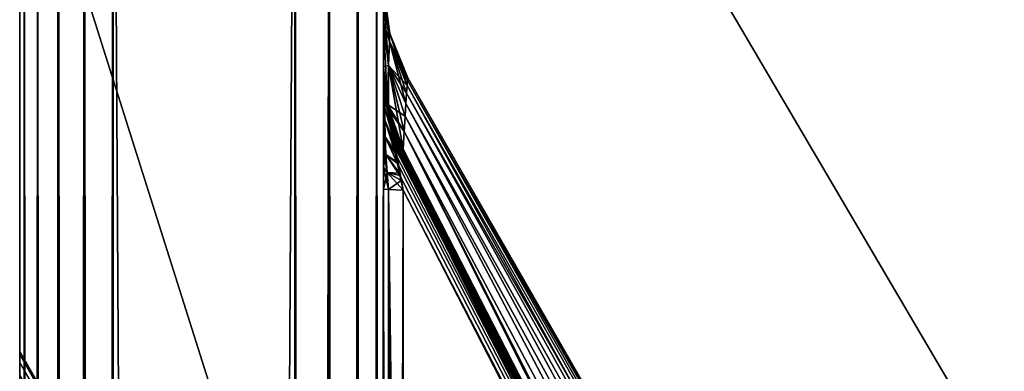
# Model space of a CAD drawing. Header units: millimetres. Extents: x -41 to 11, y -3 to 963.
# Tile 272 of 656: x -40.875 to -38.169, y 98.188 to 99.153. Entities that reach past the tile are written whole.
import ezdxf

# ---------------------------------------------------------------- set-up
doc = ezdxf.new("R2010")
doc.units = ezdxf.units.MM
doc.header["$LTSCALE"] = 65.185185
for name, color, linetype in [('2680', 7, 'CONTINUOUS'), ('2681', 7, 'CONTINUOUS'), ('2682', 7, 'CONTINUOUS'), ('2683', 7, 'CONTINUOUS'), ('2684', 7, 'CONTINUOUS'), ('2758', 7, 'CONTINUOUS'), ('2761', 7, 'CONTINUOUS'), ('2762', 7, 'CONTINUOUS'), ('2763', 7, 'CONTINUOUS'), ('2764', 7, 'CONTINUOUS'), ('2765', 7, 'CONTINUOUS'), ('2853', 7, 'CONTINUOUS'), ('2854', 7, 'CONTINUOUS'), ('2858', 7, 'CONTINUOUS'), ('2859', 7, 'CONTINUOUS'), ('2865', 7, 'CONTINUOUS'), ('2866', 7, 'CONTINUOUS'), ('2867', 7, 'CONTINUOUS'), ('2874', 7, 'CONTINUOUS'), ('3400', 7, 'CONTINUOUS'), ('3402', 7, 'CONTINUOUS'), ('3403', 7, 'CONTINUOUS'), ('3463', 7, 'CONTINUOUS'), ('3464', 7, 'CONTINUOUS')]:
    doc.layers.add(name, color=color, linetype=linetype)

msp = doc.modelspace()

# ---------------------------------------------------------------- linework, layer by layer
at = {"layer": '2680', "linetype": 'Continuous'}
msp.add_3dface([(-39.8208, 98.6856, -89.7975), (-38.5882, 96.2887, -87.3977), (-39.819, 95.3449, -89.83), (-39.8208, 98.6856, -89.7975)], dxfattribs=at)
at = {"layer": '2681', "linetype": 'Continuous'}
for points in [[(-39.8426, 98.8258, -89.7904), (-39.845, 98.8152, -89.8154), (-39.8449, 98.8186, -89.8114), (-39.8426, 98.8258, -89.7904)], [(-39.8376, 98.8241, -89.7618), (-39.845, 98.8152, -89.8154), (-39.8426, 98.8258, -89.7904), (-39.8376, 98.8241, -89.7618)], [(-39.8315, 98.8163, -89.7322), (-39.845, 98.8152, -89.8154), (-39.8376, 98.8241, -89.7618), (-39.8315, 98.8163, -89.7322)], [(-39.8268, 98.8087, -89.7115), (-39.845, 98.8152, -89.8154), (-39.8315, 98.8163, -89.7322), (-39.8268, 98.8087, -89.7115)], [(-36.2865, 91.9172, -82.8146), (-39.845, 98.8152, -89.8154), (-37.2412, 93.7757, -84.6703), (-36.2865, 91.9172, -82.8146)], [(-37.2412, 93.7757, -84.6703), (-39.845, 98.8152, -89.8154), (-37.4165, 94.1169, -85.011), (-37.2412, 93.7757, -84.6703)], [(-37.4165, 94.1169, -85.011), (-39.845, 98.8152, -89.8154), (-38.5889, 96.3994, -87.2904), (-37.4165, 94.1169, -85.011)], [(-38.5889, 96.3994, -87.2904), (-39.845, 98.8152, -89.8154), (-39.8208, 98.7976, -89.6856), (-38.5889, 96.3994, -87.2904)], [(-39.8208, 98.7976, -89.6856), (-39.845, 98.8152, -89.8154), (-39.8268, 98.8087, -89.7115), (-39.8208, 98.7976, -89.6856)], [(-39.845, 98.8152, -89.8154), (-35.8853, 91.1126, -82.1014), (-39.8444, 98.8048, -89.8223), (-39.845, 98.8152, -89.8154)], [(-35.8853, 91.1126, -82.1014), (-39.845, 98.8152, -89.8154), (-36.2865, 91.9172, -82.8146), (-35.8853, 91.1126, -82.1014)], [(-39.8444, 98.8048, -89.8223), (-35.8853, 91.1126, -82.1014), (-39.8418, 98.785, -89.8262), (-39.8444, 98.8048, -89.8223)], [(-39.8418, 98.785, -89.8262), (-35.8853, 91.1126, -82.1014), (-39.8369, 98.7584, -89.8234), (-39.8418, 98.785, -89.8262)], [(-39.8369, 98.7584, -89.8234), (-35.8853, 91.1126, -82.1014), (-39.83, 98.7255, -89.814), (-39.8369, 98.7584, -89.8234)], [(-35.8853, 91.1126, -82.1014), (-39.8208, 98.6856, -89.7975), (-39.83, 98.7255, -89.814), (-35.8853, 91.1126, -82.1014)], [(-38.5882, 96.2887, -87.3977), (-39.8208, 98.6856, -89.7975), (-35.8853, 91.1126, -82.1014), (-38.5882, 96.2887, -87.3977)]]:
    msp.add_3dface(points, dxfattribs=at)
at = {"layer": '2682', "linetype": 'Continuous'}
for points in [[(-39.8114, 98.9516, -32.9465), (-37.2415, 94.4452, -39.7487), (-39.8099, 98.9727, -38.1047), (-39.8114, 98.9516, -32.9465)], [(-39.8099, 98.9727, -63.8953), (-37.2415, 94.3396, -67.8703), (-39.8114, 98.9516, -69.0536), (-39.8099, 98.9727, -63.8953)], [(-39.8099, 98.9727, -38.1047), (-37.2415, 94.4452, -39.7487), (-39.809, 98.9868, -43.2628), (-39.8099, 98.9727, -38.1047)], [(-39.809, 98.9868, -58.7373), (-37.2415, 94.4452, -62.2513), (-39.8099, 98.9727, -63.8953), (-39.809, 98.9868, -58.7373)], [(-37.2415, 94.4452, -62.2513), (-37.2415, 94.3396, -67.8703), (-39.8099, 98.9727, -63.8953), (-37.2415, 94.4452, -62.2513)], [(-39.809, 98.9868, -43.2628), (-37.2415, 94.5088, -45.3731), (-39.8085, 98.9939, -48.4209), (-39.809, 98.9868, -43.2628)], [(-39.8085, 98.9939, -53.5792), (-37.2415, 94.5088, -56.6269), (-39.809, 98.9868, -58.7373), (-39.8085, 98.9939, -53.5792)], [(-37.2415, 94.4452, -39.7487), (-37.2415, 94.5088, -45.3731), (-39.809, 98.9868, -43.2628), (-37.2415, 94.4452, -39.7487)], [(-37.2415, 94.5088, -56.6269), (-37.2415, 94.4452, -62.2513), (-39.809, 98.9868, -58.7373), (-37.2415, 94.5088, -56.6269)], [(-37.2415, 94.53, -51), (-37.2415, 94.5088, -56.6269), (-39.8085, 98.9939, -53.5792), (-37.2415, 94.53, -51)], [(-37.2415, 94.5088, -45.3731), (-37.2415, 94.53, -51), (-39.8085, 98.9939, -48.4209), (-37.2415, 94.5088, -45.3731)], [(-39.8085, 98.9939, -48.4209), (-37.2415, 94.53, -51), (-39.8085, 98.9939, -53.5792), (-39.8085, 98.9939, -48.4209)], [(-39.8132, 98.9235, -27.7884), (-37.2415, 94.3396, -34.1297), (-39.8114, 98.9516, -32.9465), (-39.8132, 98.9235, -27.7884)], [(-39.8114, 98.9516, -69.0536), (-37.2415, 94.3396, -67.8703), (-39.8132, 98.9235, -74.2116), (-39.8114, 98.9516, -69.0536)], [(-37.2415, 94.3396, -34.1297), (-37.2415, 94.4452, -39.7487), (-39.8114, 98.9516, -32.9465), (-37.2415, 94.3396, -34.1297)], [(-39.8154, 98.8883, -22.6306), (-37.2415, 94.1924, -28.5184), (-39.8132, 98.9235, -27.7884), (-39.8154, 98.8883, -22.6306)], [(-39.8132, 98.9235, -74.2116), (-37.2415, 94.1924, -73.4816), (-39.8154, 98.8882, -79.3694), (-39.8132, 98.9235, -74.2116)], [(-37.2415, 94.1924, -28.5184), (-37.2415, 94.3396, -34.1297), (-39.8132, 98.9235, -27.7884), (-37.2415, 94.1924, -28.5184)], [(-37.2415, 94.3396, -67.8703), (-37.2415, 94.1924, -73.4816), (-39.8132, 98.9235, -74.2116), (-37.2415, 94.3396, -67.8703)], [(-39.8179, 98.8463, -17.4726), (-37.2415, 94.0042, -22.9174), (-39.8154, 98.8883, -22.6306), (-39.8179, 98.8463, -17.4726)], [(-39.8154, 98.8882, -79.3694), (-37.2415, 94.0042, -79.0826), (-39.8179, 98.8462, -84.5274), (-39.8154, 98.8882, -79.3694)], [(-37.2415, 94.0042, -22.9174), (-37.2415, 94.1924, -28.5184), (-39.8154, 98.8883, -22.6306), (-37.2415, 94.0042, -22.9174)], [(-37.2415, 94.1924, -73.4816), (-37.2415, 94.0042, -79.0826), (-39.8154, 98.8882, -79.3694), (-37.2415, 94.1924, -73.4816)], [(-39.8208, 98.7975, -12.3144), (-38.5882, 96.3977, -14.7113), (-39.8179, 98.8463, -17.4726), (-39.8208, 98.7975, -12.3144)], [(-38.5889, 96.3994, -87.2904), (-39.8208, 98.7976, -89.6856), (-39.8179, 98.8462, -84.5274), (-38.5889, 96.3994, -87.2904)], [(-38.5882, 96.3977, -14.7113), (-37.415, 94.1138, -16.992), (-39.8179, 98.8463, -17.4726), (-38.5882, 96.3977, -14.7113)], [(-37.415, 94.1138, -16.992), (-37.2413, 93.7757, -17.3297), (-39.8179, 98.8463, -17.4726), (-37.415, 94.1138, -16.992)], [(-37.2413, 93.7757, -17.3297), (-37.2415, 94.0042, -22.9174), (-39.8179, 98.8463, -17.4726), (-37.2413, 93.7757, -17.3297)], [(-37.2412, 93.7757, -84.6703), (-37.4165, 94.1169, -85.011), (-39.8179, 98.8462, -84.5274), (-37.2412, 93.7757, -84.6703)], [(-37.2415, 94.0042, -79.0826), (-37.2412, 93.7757, -84.6703), (-39.8179, 98.8462, -84.5274), (-37.2415, 94.0042, -79.0826)], [(-37.4165, 94.1169, -85.011), (-38.5889, 96.3994, -87.2904), (-39.8179, 98.8462, -84.5274), (-37.4165, 94.1169, -85.011)]]:
    msp.add_3dface(points, dxfattribs=at)
at = {"layer": '2683', "linetype": 'Continuous'}
for points in [[(-39.845, 98.8154, -12.1848), (-35.8853, 91.1014, -19.8874), (-39.8444, 98.8223, -12.1952), (-39.845, 98.8154, -12.1848)], [(-37.2412, 93.6703, -17.2243), (-39.845, 98.8154, -12.1848), (-37.4165, 94.011, -16.8831), (-37.2412, 93.6703, -17.2243)], [(-35.8853, 91.1014, -19.8874), (-39.845, 98.8154, -12.1848), (-36.2865, 91.8147, -19.0828), (-35.8853, 91.1014, -19.8874)], [(-39.8426, 98.7904, -12.1742), (-39.845, 98.8154, -12.1848), (-39.8449, 98.8114, -12.1814), (-39.8426, 98.7904, -12.1742)], [(-39.8376, 98.7618, -12.1759), (-39.845, 98.8154, -12.1848), (-39.8426, 98.7904, -12.1742), (-39.8376, 98.7618, -12.1759)], [(-39.8315, 98.7322, -12.1837), (-39.845, 98.8154, -12.1848), (-39.8376, 98.7618, -12.1759), (-39.8315, 98.7322, -12.1837)], [(-39.8268, 98.7115, -12.1913), (-39.845, 98.8154, -12.1848), (-39.8315, 98.7322, -12.1837), (-39.8268, 98.7115, -12.1913)], [(-39.8208, 98.6856, -12.2024), (-39.845, 98.8154, -12.1848), (-39.8268, 98.7115, -12.1913), (-39.8208, 98.6856, -12.2024)], [(-38.5889, 96.2904, -14.6006), (-39.845, 98.8154, -12.1848), (-39.8208, 98.6856, -12.2024), (-38.5889, 96.2904, -14.6006)], [(-37.4165, 94.011, -16.8831), (-39.845, 98.8154, -12.1848), (-38.5889, 96.2904, -14.6006), (-37.4165, 94.011, -16.8831)], [(-36.2865, 91.8147, -19.0828), (-39.845, 98.8154, -12.1848), (-37.2412, 93.6703, -17.2243), (-36.2865, 91.8147, -19.0828)], [(-39.8444, 98.8223, -12.1952), (-35.8853, 91.1014, -19.8874), (-39.8418, 98.8262, -12.215), (-39.8444, 98.8223, -12.1952)], [(-39.8418, 98.8262, -12.215), (-35.8853, 91.1014, -19.8874), (-39.8369, 98.8234, -12.2416), (-39.8418, 98.8262, -12.215)], [(-39.8369, 98.8234, -12.2416), (-35.8853, 91.1014, -19.8874), (-39.83, 98.814, -12.2745), (-39.8369, 98.8234, -12.2416)], [(-35.8853, 91.1014, -19.8874), (-39.8208, 98.7975, -12.3144), (-39.83, 98.814, -12.2745), (-35.8853, 91.1014, -19.8874)], [(-38.5882, 96.3977, -14.7113), (-39.8208, 98.7975, -12.3144), (-35.8853, 91.1014, -19.8874), (-38.5882, 96.3977, -14.7113)]]:
    msp.add_3dface(points, dxfattribs=at)
at = {"layer": '2684', "linetype": 'Continuous'}
msp.add_3dface([(-38.5889, 96.2904, -14.6006), (-39.8208, 98.6856, -12.2024), (-39.819, 95.3449, -12.17), (-38.5889, 96.2904, -14.6006)], dxfattribs=at)
at = {"layer": '2758', "linetype": 'Continuous'}
for points in [[(-39.875, 75.1414, -90.75), (-39.875, 100.6065, -91.6065), (-39.875, 84.6586, -90.75), (-39.875, 75.1414, -90.75)], [(-39.875, 45.5001, -90.3885), (-39.875, 45.3803, -90.5388), (-39.875, 100.6065, -91.6065), (-39.875, 45.5001, -90.3885)], [(-39.875, 45.3803, -90.5388), (-39.875, 45.2264, -90.6536), (-39.875, 100.6065, -91.6065), (-39.875, 45.3803, -90.5388)], [(-39.875, 45.2264, -90.6536), (-39.875, 45.0483, -90.7256), (-39.875, 100.6065, -91.6065), (-39.875, 45.2264, -90.6536)], [(-39.875, 45.0483, -90.7256), (-39.875, 44.8586, -90.75), (-39.875, 100.6065, -91.6065), (-39.875, 45.0483, -90.7256)], [(-39.875, 100.6065, -91.6065), (-39.875, 75.1414, -90.75), (-39.875, 45.5777, -90.213), (-39.875, 100.6065, -91.6065)], [(-39.875, 45.5777, -90.213), (-39.875, 45.5001, -90.3885), (-39.875, 100.6065, -91.6065), (-39.875, 45.5777, -90.213)], [(-39.875, 100.6065, -91.6065), (-39.875, 100.6065, -10.3935), (-39.875, 99.0238, -12.3118), (-39.875, 100.6065, -91.6065)], [(-39.875, 100.6065, -91.6065), (-39.875, 35.3414, -90.75), (-39.875, 19.3935, -91.6065), (-39.875, 100.6065, -91.6065)], [(-39.875, 44.8586, -90.75), (-39.875, 35.3414, -90.75), (-39.875, 100.6065, -91.6065), (-39.875, 44.8586, -90.75)], [(-39.875, 98.9598, -12.0914), (-39.875, 100.6065, -10.3935), (-39.875, 98.9363, -12.0643), (-39.875, 98.9598, -12.0914)], [(-39.875, 98.9801, -12.1227), (-39.875, 100.6065, -10.3935), (-39.875, 98.9598, -12.0914), (-39.875, 98.9801, -12.1227)], [(-39.875, 98.9972, -12.1591), (-39.875, 100.6065, -10.3935), (-39.875, 98.9801, -12.1227), (-39.875, 98.9972, -12.1591)], [(-39.875, 99.0108, -12.2019), (-39.875, 100.6065, -10.3935), (-39.875, 98.9972, -12.1591), (-39.875, 99.0108, -12.2019)], [(-39.875, 99.0202, -12.2525), (-39.875, 100.6065, -10.3935), (-39.875, 99.0108, -12.2019), (-39.875, 99.0202, -12.2525)], [(-39.875, 99.0238, -12.3118), (-39.875, 100.6065, -10.3935), (-39.875, 99.0202, -12.2525), (-39.875, 99.0238, -12.3118)], [(-39.875, 99.1459, -25.2076), (-39.875, 100.6065, -91.6065), (-39.875, 99.0238, -12.3118), (-39.875, 99.1459, -25.2076)], [(-39.875, 99.2192, -38.1037), (-39.875, 100.6065, -91.6065), (-39.875, 99.1459, -25.2076), (-39.875, 99.2192, -38.1037)], [(-39.875, 99.1459, -76.7924), (-39.875, 100.6065, -91.6065), (-39.875, 99.2192, -63.8963), (-39.875, 99.1459, -76.7924)], [(-39.875, 99.0238, -89.6882), (-39.875, 100.6065, -91.6065), (-39.875, 99.1459, -76.7924), (-39.875, 99.0238, -89.6882)], [(-39.875, 99.02, -89.7483), (-39.875, 100.6065, -91.6065), (-39.875, 99.0238, -89.6882), (-39.875, 99.02, -89.7483)], [(-39.875, 99.0106, -89.799), (-39.875, 100.6065, -91.6065), (-39.875, 99.02, -89.7483), (-39.875, 99.0106, -89.799)], [(-39.875, 98.9969, -89.8417), (-39.875, 100.6065, -91.6065), (-39.875, 99.0106, -89.799), (-39.875, 98.9969, -89.8417)], [(-39.875, 98.9797, -89.8781), (-39.875, 100.6065, -91.6065), (-39.875, 98.9969, -89.8417), (-39.875, 98.9797, -89.8781)], [(-39.875, 98.9593, -89.9093), (-39.875, 100.6065, -91.6065), (-39.875, 98.9797, -89.8781), (-39.875, 98.9593, -89.9093)], [(-39.875, 98.9357, -89.9363), (-39.875, 100.6065, -91.6065), (-39.875, 98.9593, -89.9093), (-39.875, 98.9357, -89.9363)], [(-39.875, 100.6065, -10.3935), (-39.875, 19.3935, -10.3935), (-39.875, 84.6586, -11.25), (-39.875, 100.6065, -10.3935)], [(-39.875, 98.6882, -11.976), (-39.875, 100.6065, -10.3935), (-39.875, 84.6586, -11.25), (-39.875, 98.6882, -11.976)], [(-39.875, 98.7483, -11.98), (-39.875, 100.6065, -10.3935), (-39.875, 98.6882, -11.976), (-39.875, 98.7483, -11.98)], [(-39.875, 98.799, -11.9894), (-39.875, 100.6065, -10.3935), (-39.875, 98.7483, -11.98), (-39.875, 98.799, -11.9894)], [(-39.875, 98.8417, -12.0031), (-39.875, 100.6065, -10.3935), (-39.875, 98.799, -11.9894), (-39.875, 98.8417, -12.0031)], [(-39.875, 98.8781, -12.0203), (-39.875, 100.6065, -10.3935), (-39.875, 98.8417, -12.0031), (-39.875, 98.8781, -12.0203)], [(-39.875, 98.9093, -12.0407), (-39.875, 100.6065, -10.3935), (-39.875, 98.8781, -12.0203), (-39.875, 98.9093, -12.0407)], [(-39.875, 98.9363, -12.0643), (-39.875, 100.6065, -10.3935), (-39.875, 98.9093, -12.0407), (-39.875, 98.9363, -12.0643)], [(-39.875, 98.6882, -90.024), (-39.875, 100.6065, -91.6065), (-39.875, 98.7475, -90.0202), (-39.875, 98.6882, -90.024)], [(-39.875, 98.7475, -90.0202), (-39.875, 100.6065, -91.6065), (-39.875, 98.7981, -90.0108), (-39.875, 98.7475, -90.0202)], [(-39.875, 85.3938, -90.1483), (-39.875, 100.6065, -91.6065), (-39.875, 92.041, -90.0923), (-39.875, 85.3938, -90.1483)], [(-39.875, 98.7981, -90.0108), (-39.875, 100.6065, -91.6065), (-39.875, 98.8409, -89.9972), (-39.875, 98.7981, -90.0108)], [(-39.875, 92.041, -90.0923), (-39.875, 100.6065, -91.6065), (-39.875, 98.6882, -90.024), (-39.875, 92.041, -90.0923)], [(-39.875, 98.8409, -89.9972), (-39.875, 100.6065, -91.6065), (-39.875, 98.8773, -89.9801), (-39.875, 98.8409, -89.9972)], [(-39.875, 85.3261, -90.342), (-39.875, 100.6065, -91.6065), (-39.875, 85.3938, -90.1483), (-39.875, 85.3261, -90.342)], [(-39.875, 85.2084, -90.5101), (-39.875, 100.6065, -91.6065), (-39.875, 85.3261, -90.342), (-39.875, 85.2084, -90.5101)], [(-39.875, 98.8773, -89.9801), (-39.875, 100.6065, -91.6065), (-39.875, 98.9086, -89.9598), (-39.875, 98.8773, -89.9801)], [(-39.875, 85.0494, -90.6401), (-39.875, 100.6065, -91.6065), (-39.875, 85.2084, -90.5101), (-39.875, 85.0494, -90.6401)], [(-39.875, 84.6586, -90.75), (-39.875, 100.6065, -91.6065), (-39.875, 84.8612, -90.7221), (-39.875, 84.6586, -90.75)], [(-39.875, 84.8612, -90.7221), (-39.875, 100.6065, -91.6065), (-39.875, 85.0494, -90.6401), (-39.875, 84.8612, -90.7221)], [(-39.875, 98.9086, -89.9598), (-39.875, 100.6065, -91.6065), (-39.875, 98.9357, -89.9363), (-39.875, 98.9086, -89.9598)], [(-39.875, 92.041, -11.9077), (-39.875, 98.6882, -11.976), (-39.875, 84.6586, -11.25), (-39.875, 92.041, -11.9077)]]:
    msp.add_3dface(points, dxfattribs=at)
at = {"layer": '2761', "linetype": 'Continuous'}
for points in [[(-39.8595, 85.3928, -90.0248), (-39.875, 98.6882, -90.024), (-39.8613, 98.6869, -89.9076), (-39.8595, 85.3928, -90.0248)], [(-39.875, 85.3938, -90.1483), (-39.875, 92.041, -90.0923), (-39.875, 98.6882, -90.024), (-39.875, 85.3938, -90.1483)], [(-39.875, 85.3938, -90.1483), (-39.875, 98.6882, -90.024), (-39.8595, 85.3928, -90.0248), (-39.875, 85.3938, -90.1483)], [(-39.8208, 98.6856, -89.7975), (-39.8595, 85.3928, -90.0248), (-39.8613, 98.6869, -89.9076), (-39.8208, 98.6856, -89.7975)], [(-39.8208, 98.6856, -89.7975), (-39.819, 95.3449, -89.83), (-39.8595, 85.3928, -90.0248), (-39.8208, 98.6856, -89.7975)]]:
    msp.add_3dface(points, dxfattribs=at)
at = {"layer": '2762', "linetype": 'Continuous'}
for points in [[(-39.875, 99.02, -89.7483), (-39.875, 99.0238, -89.6882), (-39.8653, 98.9229, -89.7341), (-39.875, 99.02, -89.7483)], [(-39.8653, 98.9229, -89.7341), (-39.875, 99.0238, -89.6882), (-39.8641, 98.9201, -89.687), (-39.8653, 98.9229, -89.7341)], [(-39.875, 99.02, -89.7483), (-39.8653, 98.9229, -89.7341), (-39.8684, 98.9313, -89.7828), (-39.875, 99.02, -89.7483)], [(-39.875, 99.0106, -89.799), (-39.875, 99.02, -89.7483), (-39.8684, 98.9313, -89.7828), (-39.875, 99.0106, -89.799)], [(-39.875, 98.9969, -89.8417), (-39.875, 99.0106, -89.799), (-39.8684, 98.9313, -89.7828), (-39.875, 98.9969, -89.8417)], [(-39.875, 98.9797, -89.8781), (-39.875, 98.9969, -89.8417), (-39.8706, 98.9289, -89.8319), (-39.875, 98.9797, -89.8781)], [(-39.875, 98.9969, -89.8417), (-39.8684, 98.9313, -89.7828), (-39.8706, 98.9289, -89.8319), (-39.875, 98.9969, -89.8417)], [(-39.875, 98.9797, -89.8781), (-39.8706, 98.9289, -89.8319), (-39.8717, 98.9112, -89.8771), (-39.875, 98.9797, -89.8781)], [(-39.875, 98.9593, -89.9093), (-39.875, 98.9797, -89.8781), (-39.8717, 98.9112, -89.8771), (-39.875, 98.9593, -89.9093)], [(-39.875, 98.9357, -89.9363), (-39.875, 98.9593, -89.9093), (-39.8717, 98.9112, -89.8771), (-39.875, 98.9357, -89.9363)], [(-39.875, 98.9357, -89.9363), (-39.8717, 98.9112, -89.8771), (-39.8717, 98.8771, -89.9112), (-39.875, 98.9357, -89.9363)], [(-39.875, 98.9086, -89.9598), (-39.875, 98.9357, -89.9363), (-39.8717, 98.8771, -89.9112), (-39.875, 98.9086, -89.9598)], [(-39.8706, 98.9289, -89.8319), (-39.8426, 98.8258, -89.7904), (-39.8717, 98.9112, -89.8771), (-39.8706, 98.9289, -89.8319)], [(-39.8684, 98.9313, -89.7828), (-39.8376, 98.8241, -89.7618), (-39.8706, 98.9289, -89.8319), (-39.8684, 98.9313, -89.7828)], [(-39.8376, 98.8241, -89.7618), (-39.8426, 98.8258, -89.7904), (-39.8706, 98.9289, -89.8319), (-39.8376, 98.8241, -89.7618)], [(-39.8315, 98.8163, -89.7322), (-39.8376, 98.8241, -89.7618), (-39.8684, 98.9313, -89.7828), (-39.8315, 98.8163, -89.7322)], [(-39.8653, 98.9229, -89.7341), (-39.8315, 98.8163, -89.7322), (-39.8684, 98.9313, -89.7828), (-39.8653, 98.9229, -89.7341)], [(-39.8613, 98.9076, -89.6869), (-39.8268, 98.8087, -89.7115), (-39.8653, 98.9229, -89.7341), (-39.8613, 98.9076, -89.6869)], [(-39.8613, 98.9076, -89.6869), (-39.8653, 98.9229, -89.7341), (-39.8641, 98.9201, -89.687), (-39.8613, 98.9076, -89.6869)], [(-39.8268, 98.8087, -89.7115), (-39.8315, 98.8163, -89.7322), (-39.8653, 98.9229, -89.7341), (-39.8268, 98.8087, -89.7115)], [(-39.875, 98.8773, -89.9801), (-39.875, 98.9086, -89.9598), (-39.8706, 98.8319, -89.9288), (-39.875, 98.8773, -89.9801)], [(-39.875, 98.9086, -89.9598), (-39.8717, 98.8771, -89.9112), (-39.8706, 98.8319, -89.9288), (-39.875, 98.9086, -89.9598)], [(-39.8717, 98.9112, -89.8771), (-39.845, 98.8152, -89.8154), (-39.8717, 98.8771, -89.9112), (-39.8717, 98.9112, -89.8771)], [(-39.8449, 98.8186, -89.8114), (-39.845, 98.8152, -89.8154), (-39.8717, 98.9112, -89.8771), (-39.8449, 98.8186, -89.8114)], [(-39.8426, 98.8258, -89.7904), (-39.8449, 98.8186, -89.8114), (-39.8717, 98.9112, -89.8771), (-39.8426, 98.8258, -89.7904)], [(-39.8208, 98.7976, -89.6856), (-39.8268, 98.8087, -89.7115), (-39.8613, 98.9076, -89.6869), (-39.8208, 98.7976, -89.6856)], [(-39.875, 98.8409, -89.9972), (-39.875, 98.8773, -89.9801), (-39.8706, 98.8319, -89.9288), (-39.875, 98.8409, -89.9972)], [(-39.8717, 98.8771, -89.9112), (-39.8418, 98.785, -89.8262), (-39.8706, 98.8319, -89.9288), (-39.8717, 98.8771, -89.9112)], [(-39.8444, 98.8048, -89.8223), (-39.8418, 98.785, -89.8262), (-39.8717, 98.8771, -89.9112), (-39.8444, 98.8048, -89.8223)], [(-39.845, 98.8152, -89.8154), (-39.8444, 98.8048, -89.8223), (-39.8717, 98.8771, -89.9112), (-39.845, 98.8152, -89.8154)], [(-39.875, 98.7981, -90.0108), (-39.875, 98.8409, -89.9972), (-39.8684, 98.7828, -89.9313), (-39.875, 98.7981, -90.0108)], [(-39.875, 98.8409, -89.9972), (-39.8706, 98.8319, -89.9288), (-39.8684, 98.7828, -89.9313), (-39.875, 98.8409, -89.9972)], [(-39.8418, 98.785, -89.8262), (-39.8369, 98.7584, -89.8234), (-39.8706, 98.8319, -89.9288), (-39.8418, 98.785, -89.8262)], [(-39.8706, 98.8319, -89.9288), (-39.8369, 98.7584, -89.8234), (-39.8684, 98.7828, -89.9313), (-39.8706, 98.8319, -89.9288)], [(-39.875, 98.7981, -90.0108), (-39.8684, 98.7828, -89.9313), (-39.8653, 98.7341, -89.9229), (-39.875, 98.7981, -90.0108)], [(-39.875, 98.7475, -90.0202), (-39.875, 98.7981, -90.0108), (-39.8653, 98.7341, -89.9229), (-39.875, 98.7475, -90.0202)], [(-39.8684, 98.7828, -89.9313), (-39.83, 98.7255, -89.814), (-39.8653, 98.7341, -89.9229), (-39.8684, 98.7828, -89.9313)], [(-39.8369, 98.7584, -89.8234), (-39.83, 98.7255, -89.814), (-39.8684, 98.7828, -89.9313), (-39.8369, 98.7584, -89.8234)], [(-39.8613, 98.6869, -89.9076), (-39.875, 98.7475, -90.0202), (-39.8653, 98.7341, -89.9229), (-39.8613, 98.6869, -89.9076)], [(-39.875, 98.6882, -90.024), (-39.875, 98.7475, -90.0202), (-39.8613, 98.6869, -89.9076), (-39.875, 98.6882, -90.024)], [(-39.83, 98.7255, -89.814), (-39.8208, 98.6856, -89.7975), (-39.8653, 98.7341, -89.9229), (-39.83, 98.7255, -89.814)], [(-39.8208, 98.6856, -89.7975), (-39.8613, 98.6869, -89.9076), (-39.8653, 98.7341, -89.9229), (-39.8208, 98.6856, -89.7975)]]:
    msp.add_3dface(points, dxfattribs=at)
at = {"layer": '2763', "linetype": 'Continuous'}
for points in [[(-39.875, 99.2192, -63.8963), (-39.875, 99.2437, -51), (-39.8589, 99.0932, -63.8958), (-39.875, 99.2192, -63.8963)], [(-39.875, 99.2437, -51), (-39.875, 99.2192, -38.1037), (-39.858, 99.1151, -51), (-39.875, 99.2437, -51)], [(-39.875, 99.2437, -51), (-39.858, 99.1151, -51), (-39.8589, 99.0932, -63.8958), (-39.875, 99.2437, -51)], [(-39.875, 99.1459, -76.7924), (-39.875, 99.2192, -63.8963), (-39.8611, 99.028, -76.7915), (-39.875, 99.1459, -76.7924)], [(-39.875, 99.2192, -63.8963), (-39.8589, 99.0932, -63.8958), (-39.8611, 99.028, -76.7915), (-39.875, 99.2192, -63.8963)], [(-39.875, 99.2192, -38.1037), (-39.875, 99.1459, -25.2076), (-39.8589, 99.0932, -38.1042), (-39.875, 99.2192, -38.1037)], [(-39.875, 99.2192, -38.1037), (-39.8589, 99.0932, -38.1042), (-39.858, 99.1151, -51), (-39.875, 99.2192, -38.1037)], [(-39.875, 99.0238, -89.6882), (-39.875, 99.1459, -76.7924), (-39.8641, 98.9201, -89.687), (-39.875, 99.0238, -89.6882)], [(-39.8641, 98.9201, -89.687), (-39.875, 99.1459, -76.7924), (-39.8611, 99.028, -76.7915), (-39.8641, 98.9201, -89.687)], [(-39.875, 99.1459, -25.2076), (-39.8611, 99.028, -25.2085), (-39.8589, 99.0932, -38.1042), (-39.875, 99.1459, -25.2076)], [(-39.875, 99.1459, -25.2076), (-39.875, 99.0238, -12.3118), (-39.8611, 99.028, -25.2085), (-39.875, 99.1459, -25.2076)], [(-39.8589, 99.0932, -38.1042), (-39.8085, 98.9939, -48.4209), (-39.858, 99.1151, -51), (-39.8589, 99.0932, -38.1042)], [(-39.858, 99.1151, -51), (-39.8099, 98.9727, -63.8953), (-39.8589, 99.0932, -63.8958), (-39.858, 99.1151, -51)], [(-39.8085, 98.9939, -48.4209), (-39.8085, 98.9939, -53.5792), (-39.858, 99.1151, -51), (-39.8085, 98.9939, -48.4209)], [(-39.8085, 98.9939, -53.5792), (-39.809, 98.9868, -58.7373), (-39.858, 99.1151, -51), (-39.8085, 98.9939, -53.5792)], [(-39.809, 98.9868, -58.7373), (-39.8099, 98.9727, -63.8953), (-39.858, 99.1151, -51), (-39.809, 98.9868, -58.7373)], [(-39.8611, 99.028, -25.2085), (-39.8099, 98.9727, -38.1047), (-39.8589, 99.0932, -38.1042), (-39.8611, 99.028, -25.2085)], [(-39.8589, 99.0932, -63.8958), (-39.8132, 98.9235, -74.2116), (-39.8611, 99.028, -76.7915), (-39.8589, 99.0932, -63.8958)], [(-39.8099, 98.9727, -38.1047), (-39.809, 98.9868, -43.2628), (-39.8589, 99.0932, -38.1042), (-39.8099, 98.9727, -38.1047)], [(-39.809, 98.9868, -43.2628), (-39.8085, 98.9939, -48.4209), (-39.8589, 99.0932, -38.1042), (-39.809, 98.9868, -43.2628)], [(-39.8099, 98.9727, -63.8953), (-39.8114, 98.9516, -69.0536), (-39.8589, 99.0932, -63.8958), (-39.8099, 98.9727, -63.8953)], [(-39.8114, 98.9516, -69.0536), (-39.8132, 98.9235, -74.2116), (-39.8589, 99.0932, -63.8958), (-39.8114, 98.9516, -69.0536)], [(-39.875, 99.0238, -12.3118), (-39.8641, 98.9201, -12.313), (-39.8611, 99.028, -25.2085), (-39.875, 99.0238, -12.3118)], [(-39.8641, 98.9201, -12.313), (-39.8154, 98.8883, -22.6306), (-39.8611, 99.028, -25.2085), (-39.8641, 98.9201, -12.313)], [(-39.8613, 98.9076, -89.6869), (-39.8641, 98.9201, -89.687), (-39.8611, 99.028, -76.7915), (-39.8613, 98.9076, -89.6869)], [(-39.8208, 98.7976, -89.6856), (-39.8613, 98.9076, -89.6869), (-39.8611, 99.028, -76.7915), (-39.8208, 98.7976, -89.6856)], [(-39.8179, 98.8462, -84.5274), (-39.8208, 98.7976, -89.6856), (-39.8611, 99.028, -76.7915), (-39.8179, 98.8462, -84.5274)], [(-39.8132, 98.9235, -27.7884), (-39.8114, 98.9516, -32.9465), (-39.8611, 99.028, -25.2085), (-39.8132, 98.9235, -27.7884)], [(-39.8114, 98.9516, -32.9465), (-39.8099, 98.9727, -38.1047), (-39.8611, 99.028, -25.2085), (-39.8114, 98.9516, -32.9465)], [(-39.8132, 98.9235, -74.2116), (-39.8154, 98.8882, -79.3694), (-39.8611, 99.028, -76.7915), (-39.8132, 98.9235, -74.2116)], [(-39.8154, 98.8882, -79.3694), (-39.8179, 98.8462, -84.5274), (-39.8611, 99.028, -76.7915), (-39.8154, 98.8882, -79.3694)], [(-39.8154, 98.8883, -22.6306), (-39.8132, 98.9235, -27.7884), (-39.8611, 99.028, -25.2085), (-39.8154, 98.8883, -22.6306)], [(-39.8613, 98.9076, -12.3131), (-39.8179, 98.8463, -17.4726), (-39.8641, 98.9201, -12.313), (-39.8613, 98.9076, -12.3131)], [(-39.8179, 98.8463, -17.4726), (-39.8154, 98.8883, -22.6306), (-39.8641, 98.9201, -12.313), (-39.8179, 98.8463, -17.4726)], [(-39.8208, 98.7975, -12.3144), (-39.8179, 98.8463, -17.4726), (-39.8613, 98.9076, -12.3131), (-39.8208, 98.7975, -12.3144)]]:
    msp.add_3dface(points, dxfattribs=at)
at = {"layer": '2764', "linetype": 'Continuous'}
for points in [[(-39.875, 99.0238, -12.3118), (-39.875, 99.0202, -12.2525), (-39.8641, 98.9201, -12.313), (-39.875, 99.0238, -12.3118)], [(-39.875, 99.0202, -12.2525), (-39.875, 99.0108, -12.2019), (-39.8653, 98.9229, -12.2659), (-39.875, 99.0202, -12.2525)], [(-39.875, 99.0202, -12.2525), (-39.8613, 98.9076, -12.3131), (-39.8641, 98.9201, -12.313), (-39.875, 99.0202, -12.2525)], [(-39.8613, 98.9076, -12.3131), (-39.875, 99.0202, -12.2525), (-39.8653, 98.9229, -12.2659), (-39.8613, 98.9076, -12.3131)], [(-39.875, 99.0108, -12.2019), (-39.875, 98.9972, -12.1591), (-39.8684, 98.9313, -12.2172), (-39.875, 99.0108, -12.2019)], [(-39.875, 99.0108, -12.2019), (-39.8684, 98.9313, -12.2172), (-39.8653, 98.9229, -12.2659), (-39.875, 99.0108, -12.2019)], [(-39.875, 98.9972, -12.1591), (-39.875, 98.9801, -12.1227), (-39.8706, 98.9288, -12.1681), (-39.875, 98.9972, -12.1591)], [(-39.875, 98.9972, -12.1591), (-39.8706, 98.9288, -12.1681), (-39.8684, 98.9313, -12.2172), (-39.875, 98.9972, -12.1591)], [(-39.875, 98.9801, -12.1227), (-39.875, 98.9598, -12.0914), (-39.8706, 98.9288, -12.1681), (-39.875, 98.9801, -12.1227)], [(-39.875, 98.9598, -12.0914), (-39.875, 98.9363, -12.0643), (-39.8717, 98.9112, -12.1229), (-39.875, 98.9598, -12.0914)], [(-39.875, 98.9598, -12.0914), (-39.8717, 98.9112, -12.1229), (-39.8706, 98.9288, -12.1681), (-39.875, 98.9598, -12.0914)], [(-39.875, 98.9363, -12.0643), (-39.875, 98.9093, -12.0407), (-39.8717, 98.8771, -12.0888), (-39.875, 98.9363, -12.0643)], [(-39.875, 98.9363, -12.0643), (-39.8717, 98.8771, -12.0888), (-39.8717, 98.9112, -12.1229), (-39.875, 98.9363, -12.0643)], [(-39.8717, 98.9112, -12.1229), (-39.8418, 98.8262, -12.215), (-39.8706, 98.9288, -12.1681), (-39.8717, 98.9112, -12.1229)], [(-39.8706, 98.9288, -12.1681), (-39.8369, 98.8234, -12.2416), (-39.8684, 98.9313, -12.2172), (-39.8706, 98.9288, -12.1681)], [(-39.8418, 98.8262, -12.215), (-39.8369, 98.8234, -12.2416), (-39.8706, 98.9288, -12.1681), (-39.8418, 98.8262, -12.215)], [(-39.8684, 98.9313, -12.2172), (-39.83, 98.814, -12.2745), (-39.8653, 98.9229, -12.2659), (-39.8684, 98.9313, -12.2172)], [(-39.8369, 98.8234, -12.2416), (-39.83, 98.814, -12.2745), (-39.8684, 98.9313, -12.2172), (-39.8369, 98.8234, -12.2416)], [(-39.8208, 98.7975, -12.3144), (-39.8613, 98.9076, -12.3131), (-39.8653, 98.9229, -12.2659), (-39.8208, 98.7975, -12.3144)], [(-39.83, 98.814, -12.2745), (-39.8208, 98.7975, -12.3144), (-39.8653, 98.9229, -12.2659), (-39.83, 98.814, -12.2745)], [(-39.875, 98.9093, -12.0407), (-39.875, 98.8781, -12.0203), (-39.8717, 98.8771, -12.0888), (-39.875, 98.9093, -12.0407)], [(-39.845, 98.8154, -12.1848), (-39.8444, 98.8223, -12.1952), (-39.8717, 98.9112, -12.1229), (-39.845, 98.8154, -12.1848)], [(-39.8717, 98.8771, -12.0888), (-39.845, 98.8154, -12.1848), (-39.8717, 98.9112, -12.1229), (-39.8717, 98.8771, -12.0888)], [(-39.8444, 98.8223, -12.1952), (-39.8418, 98.8262, -12.215), (-39.8717, 98.9112, -12.1229), (-39.8444, 98.8223, -12.1952)], [(-39.875, 98.8781, -12.0203), (-39.875, 98.8417, -12.0031), (-39.8706, 98.8319, -12.0711), (-39.875, 98.8781, -12.0203)], [(-39.875, 98.8781, -12.0203), (-39.8706, 98.8319, -12.0711), (-39.8717, 98.8771, -12.0888), (-39.875, 98.8781, -12.0203)], [(-39.8706, 98.8319, -12.0711), (-39.8426, 98.7904, -12.1742), (-39.8717, 98.8771, -12.0888), (-39.8706, 98.8319, -12.0711)], [(-39.8426, 98.7904, -12.1742), (-39.8449, 98.8114, -12.1814), (-39.8717, 98.8771, -12.0888), (-39.8426, 98.7904, -12.1742)], [(-39.8449, 98.8114, -12.1814), (-39.845, 98.8154, -12.1848), (-39.8717, 98.8771, -12.0888), (-39.8449, 98.8114, -12.1814)], [(-39.875, 98.8417, -12.0031), (-39.875, 98.799, -11.9894), (-39.8684, 98.7828, -12.0687), (-39.875, 98.8417, -12.0031)], [(-39.875, 98.8417, -12.0031), (-39.8684, 98.7828, -12.0687), (-39.8706, 98.8319, -12.0711), (-39.875, 98.8417, -12.0031)], [(-39.8376, 98.7618, -12.1759), (-39.8426, 98.7904, -12.1742), (-39.8706, 98.8319, -12.0711), (-39.8376, 98.7618, -12.1759)], [(-39.8684, 98.7828, -12.0687), (-39.8376, 98.7618, -12.1759), (-39.8706, 98.8319, -12.0711), (-39.8684, 98.7828, -12.0687)], [(-39.875, 98.799, -11.9894), (-39.875, 98.7483, -11.98), (-39.8684, 98.7828, -12.0687), (-39.875, 98.799, -11.9894)], [(-39.875, 98.7483, -11.98), (-39.8653, 98.7341, -12.0771), (-39.8684, 98.7828, -12.0687), (-39.875, 98.7483, -11.98)], [(-39.8315, 98.7322, -12.1837), (-39.8376, 98.7618, -12.1759), (-39.8684, 98.7828, -12.0687), (-39.8315, 98.7322, -12.1837)], [(-39.8653, 98.7341, -12.0771), (-39.8315, 98.7322, -12.1837), (-39.8684, 98.7828, -12.0687), (-39.8653, 98.7341, -12.0771)], [(-39.875, 98.7483, -11.98), (-39.875, 98.6882, -11.976), (-39.8653, 98.7341, -12.0771), (-39.875, 98.7483, -11.98)], [(-39.875, 98.6882, -11.976), (-39.8613, 98.6869, -12.0924), (-39.8653, 98.7341, -12.0771), (-39.875, 98.6882, -11.976)], [(-39.8268, 98.7115, -12.1913), (-39.8315, 98.7322, -12.1837), (-39.8653, 98.7341, -12.0771), (-39.8268, 98.7115, -12.1913)], [(-39.8613, 98.6869, -12.0924), (-39.8268, 98.7115, -12.1913), (-39.8653, 98.7341, -12.0771), (-39.8613, 98.6869, -12.0924)], [(-39.8208, 98.6856, -12.2024), (-39.8268, 98.7115, -12.1913), (-39.8613, 98.6869, -12.0924), (-39.8208, 98.6856, -12.2024)]]:
    msp.add_3dface(points, dxfattribs=at)
at = {"layer": '2765', "linetype": 'Continuous'}
for points in [[(-39.8613, 98.6869, -12.0924), (-39.875, 98.6882, -11.976), (-39.8595, 85.3928, -11.9752), (-39.8613, 98.6869, -12.0924)], [(-39.875, 98.6882, -11.976), (-39.875, 92.041, -11.9077), (-39.8595, 85.3928, -11.9752), (-39.875, 98.6882, -11.976)], [(-39.819, 95.3449, -12.17), (-39.8208, 98.6856, -12.2024), (-39.8613, 98.6869, -12.0924), (-39.819, 95.3449, -12.17)], [(-39.8142, 85.392, -12.0905), (-39.8156, 88.6981, -12.1141), (-39.8613, 98.6869, -12.0924), (-39.8142, 85.392, -12.0905)], [(-39.8142, 85.392, -12.0905), (-39.8613, 98.6869, -12.0924), (-39.8595, 85.3928, -11.9752), (-39.8142, 85.392, -12.0905)], [(-39.8156, 88.6981, -12.1141), (-39.8172, 92.0157, -12.1406), (-39.8613, 98.6869, -12.0924), (-39.8156, 88.6981, -12.1141)], [(-39.8172, 92.0157, -12.1406), (-39.819, 95.3449, -12.17), (-39.8613, 98.6869, -12.0924), (-39.8172, 92.0157, -12.1406)]]:
    msp.add_3dface(points, dxfattribs=at)
at = {"layer": '2853', "linetype": 'Continuous'}
for points in [[(-40.8624, 100.6196, -10.3019), (-40.875, 100.6196, -10.3804), (-40.8624, 19.3804, -10.3019), (-40.8624, 100.6196, -10.3019)], [(-40.875, 100.6196, -10.3804), (-40.875, 19.3804, -10.3804), (-40.8624, 19.3804, -10.3019), (-40.875, 100.6196, -10.3804)], [(-40.8257, 100.6196, -10.2313), (-40.8624, 100.6196, -10.3019), (-40.8257, 19.3804, -10.2314), (-40.8257, 100.6196, -10.2313)], [(-40.8257, 19.3804, -10.2314), (-40.8624, 100.6196, -10.3019), (-40.8624, 19.3804, -10.3019), (-40.8257, 19.3804, -10.2314)], [(-40.7688, 19.3804, -10.1759), (-40.8257, 100.6196, -10.2313), (-40.8257, 19.3804, -10.2314), (-40.7688, 19.3804, -10.1759)], [(-40.7686, 100.6196, -10.1758), (-40.8257, 100.6196, -10.2313), (-40.7688, 19.3804, -10.1759), (-40.7686, 100.6196, -10.1758)], [(-40.6973, 19.3804, -10.1411), (-40.7686, 100.6196, -10.1758), (-40.7688, 19.3804, -10.1759), (-40.6973, 19.3804, -10.1411)], [(-40.697, 100.6196, -10.141), (-40.7686, 100.6196, -10.1758), (-40.6973, 19.3804, -10.1411), (-40.697, 100.6196, -10.141)], [(-40.6185, 19.3804, -10.1305), (-40.697, 100.6196, -10.141), (-40.6973, 19.3804, -10.1411), (-40.6185, 19.3804, -10.1305)], [(-40.6185, 100.6196, -10.1305), (-40.697, 100.6196, -10.141), (-40.6185, 19.3804, -10.1305), (-40.6185, 100.6196, -10.1305)]]:
    msp.add_3dface(points, dxfattribs=at)
at = {"layer": '2854', "linetype": 'Continuous'}
for points in [[(-40.875, 97.7154, -88.9977), (-40.875, 100.6196, -91.6196), (-40.875, 97.5669, -89.0159), (-40.875, 97.7154, -88.9977)], [(-40.875, 97.8204, -88.9566), (-40.875, 100.6196, -91.6196), (-40.875, 97.7154, -88.9977), (-40.875, 97.8204, -88.9566)], [(-40.875, 97.8981, -88.8981), (-40.875, 100.6196, -91.6196), (-40.875, 97.8204, -88.9566), (-40.875, 97.8981, -88.8981)], [(-40.875, 97.9566, -88.8203), (-40.875, 100.6196, -91.6196), (-40.875, 97.8981, -88.8981), (-40.875, 97.9566, -88.8203)], [(-40.875, 97.9977, -88.7153), (-40.875, 100.6196, -91.6196), (-40.875, 97.9566, -88.8203), (-40.875, 97.9977, -88.7153)], [(-40.875, 98.0159, -88.5669), (-40.875, 100.6196, -91.6196), (-40.875, 97.9977, -88.7153), (-40.875, 98.0159, -88.5669)], [(-40.875, 100.6196, -91.6196), (-40.875, 19.3804, -91.6196), (-40.875, 97.5669, -89.0159), (-40.875, 100.6196, -91.6196)], [(-40.875, 80.1861, -12.8232), (-40.875, 100.6196, -10.3804), (-40.875, 86.4425, -12.8699), (-40.875, 80.1861, -12.8232)], [(-40.875, 86.4425, -12.8699), (-40.875, 100.6196, -10.3804), (-40.875, 92.274, -12.9247), (-40.875, 86.4425, -12.8699)], [(-40.875, 92.274, -12.9247), (-40.875, 100.6196, -10.3804), (-40.875, 97.5669, -12.9841), (-40.875, 92.274, -12.9247)], [(-40.875, 97.5669, -12.9841), (-40.875, 100.6196, -10.3804), (-40.875, 97.7153, -13.0023), (-40.875, 97.5669, -12.9841)], [(-40.875, 97.7153, -13.0023), (-40.875, 100.6196, -10.3804), (-40.875, 97.8094, -13.0375), (-40.875, 97.7153, -13.0023)], [(-40.875, 97.8094, -13.0375), (-40.875, 100.6196, -10.3804), (-40.875, 97.8203, -13.0434), (-40.875, 97.8094, -13.0375)], [(-40.875, 97.8203, -13.0434), (-40.875, 100.6196, -10.3804), (-40.875, 97.8981, -13.1019), (-40.875, 97.8203, -13.0434)], [(-40.875, 97.8981, -13.1019), (-40.875, 100.6196, -10.3804), (-40.875, 97.9566, -13.1796), (-40.875, 97.8981, -13.1019)], [(-40.875, 97.9566, -13.1796), (-40.875, 100.6196, -10.3804), (-40.875, 97.9626, -13.1909), (-40.875, 97.9566, -13.1796)], [(-40.875, 97.9626, -13.1909), (-40.875, 100.6196, -10.3804), (-40.875, 97.9977, -13.2846), (-40.875, 97.9626, -13.1909)], [(-40.875, 97.9977, -13.2846), (-40.875, 100.6196, -10.3804), (-40.875, 98.0159, -13.4331), (-40.875, 97.9977, -13.2846)], [(-40.875, 98.0159, -13.4331), (-40.875, 100.6196, -10.3804), (-40.875, 98.0753, -18.726), (-40.875, 98.0159, -13.4331)], [(-40.875, 19.3804, -10.3804), (-40.875, 100.6196, -10.3804), (-40.875, 22.4331, -12.9841), (-40.875, 19.3804, -10.3804)], [(-40.875, 100.6196, -10.3804), (-40.875, 100.6196, -91.6196), (-40.875, 98.0159, -88.5669), (-40.875, 100.6196, -10.3804)], [(-40.875, 100.6196, -10.3804), (-40.875, 98.0159, -88.5669), (-40.875, 98.0753, -83.274), (-40.875, 100.6196, -10.3804)], [(-40.875, 22.4331, -12.9841), (-40.875, 100.6196, -10.3804), (-40.875, 27.726, -12.9247), (-40.875, 22.4331, -12.9841)], [(-40.875, 27.726, -12.9247), (-40.875, 100.6196, -10.3804), (-40.875, 33.5575, -12.8699), (-40.875, 27.726, -12.9247)], [(-40.875, 33.5575, -12.8699), (-40.875, 100.6196, -10.3804), (-40.875, 39.8139, -12.8232), (-40.875, 33.5575, -12.8699)], [(-40.875, 39.8139, -12.8232), (-40.875, 100.6196, -10.3804), (-40.875, 46.3794, -12.7878), (-40.875, 39.8139, -12.8232)], [(-40.875, 46.3794, -12.7878), (-40.875, 100.6196, -10.3804), (-40.875, 53.1418, -12.7657), (-40.875, 46.3794, -12.7878)], [(-40.875, 53.1418, -12.7657), (-40.875, 100.6196, -10.3804), (-40.875, 60, -12.7582), (-40.875, 53.1418, -12.7657)], [(-40.875, 60, -12.7582), (-40.875, 100.6196, -10.3804), (-40.875, 66.8582, -12.7657), (-40.875, 60, -12.7582)], [(-40.875, 66.8582, -12.7657), (-40.875, 100.6196, -10.3804), (-40.875, 73.6206, -12.7878), (-40.875, 66.8582, -12.7657)], [(-40.875, 73.6206, -12.7878), (-40.875, 100.6196, -10.3804), (-40.875, 80.1861, -12.8232), (-40.875, 73.6206, -12.7878)], [(-40.875, 98.1301, -77.4425), (-40.875, 100.6196, -10.3804), (-40.875, 98.0753, -83.274), (-40.875, 98.1301, -77.4425)], [(-40.875, 98.1768, -71.1861), (-40.875, 100.6196, -10.3804), (-40.875, 98.1301, -77.4425), (-40.875, 98.1768, -71.1861)], [(-40.875, 98.2122, -64.6206), (-40.875, 100.6196, -10.3804), (-40.875, 98.1768, -71.1861), (-40.875, 98.2122, -64.6206)], [(-40.875, 98.2343, -57.8582), (-40.875, 100.6196, -10.3804), (-40.875, 98.2122, -64.6206), (-40.875, 98.2343, -57.8582)], [(-40.875, 98.2418, -51), (-40.875, 100.6196, -10.3804), (-40.875, 98.2343, -57.8582), (-40.875, 98.2418, -51)], [(-40.875, 98.2343, -44.1418), (-40.875, 100.6196, -10.3804), (-40.875, 98.2418, -51), (-40.875, 98.2343, -44.1418)], [(-40.875, 98.2122, -37.3794), (-40.875, 100.6196, -10.3804), (-40.875, 98.2343, -44.1418), (-40.875, 98.2122, -37.3794)], [(-40.875, 98.0753, -18.726), (-40.875, 100.6196, -10.3804), (-40.875, 98.1301, -24.5575), (-40.875, 98.0753, -18.726)], [(-40.875, 98.1301, -24.5575), (-40.875, 100.6196, -10.3804), (-40.875, 98.1768, -30.8139), (-40.875, 98.1301, -24.5575)], [(-40.875, 98.1768, -30.8139), (-40.875, 100.6196, -10.3804), (-40.875, 98.2122, -37.3794), (-40.875, 98.1768, -30.8139)]]:
    msp.add_3dface(points, dxfattribs=at)
at = {"layer": '2858', "linetype": 'Continuous'}
for points in [[(-40.1185, 100.6065, -10.1436), (-40.6185, 100.6196, -10.1305), (-40.6185, 19.3804, -10.1305), (-40.1185, 100.6065, -10.1436)], [(-40.1185, 100.6065, -10.1436), (-40.6185, 19.3804, -10.1305), (-40.1185, 19.3935, -10.1436), (-40.1185, 100.6065, -10.1436)]]:
    msp.add_3dface(points, dxfattribs=at)
at = {"layer": '2859', "linetype": 'Continuous'}
for points in [[(-40.1185, 100.6065, -10.1436), (-40.1185, 19.3935, -10.1436), (-40.025, 19.3935, -10.1644), (-40.1185, 100.6065, -10.1436)], [(-40.0248, 100.6065, -10.1645), (-40.1185, 100.6065, -10.1436), (-40.025, 19.3935, -10.1644), (-40.0248, 100.6065, -10.1645)], [(-39.946, 19.3935, -10.2191), (-40.0248, 100.6065, -10.1645), (-40.025, 19.3935, -10.1644), (-39.946, 19.3935, -10.2191)], [(-39.9459, 100.6065, -10.2191), (-40.0248, 100.6065, -10.1645), (-39.946, 19.3935, -10.2191), (-39.9459, 100.6065, -10.2191)], [(-39.8934, 19.3935, -10.2994), (-39.9459, 100.6065, -10.2191), (-39.946, 19.3935, -10.2191), (-39.8934, 19.3935, -10.2994)], [(-39.8934, 100.6065, -10.2994), (-39.9459, 100.6065, -10.2191), (-39.8934, 19.3935, -10.2994), (-39.8934, 100.6065, -10.2994)], [(-39.875, 19.3935, -10.3935), (-39.875, 100.6065, -10.3935), (-39.8934, 100.6065, -10.2994), (-39.875, 19.3935, -10.3935)], [(-39.875, 19.3935, -10.3935), (-39.8934, 100.6065, -10.2994), (-39.8934, 19.3935, -10.2994), (-39.875, 19.3935, -10.3935)]]:
    msp.add_3dface(points, dxfattribs=at)
at = {"layer": '2865', "linetype": 'Continuous'}
for points in [[(-40.8624, 19.3804, -91.6981), (-40.875, 19.3804, -91.6196), (-40.8624, 100.6196, -91.6981), (-40.8624, 19.3804, -91.6981)], [(-40.875, 19.3804, -91.6196), (-40.875, 100.6196, -91.6196), (-40.8624, 100.6196, -91.6981), (-40.875, 19.3804, -91.6196)], [(-40.8257, 100.6196, -91.7686), (-40.8624, 19.3804, -91.6981), (-40.8624, 100.6196, -91.6981), (-40.8257, 100.6196, -91.7686)], [(-40.8257, 19.3804, -91.7687), (-40.8624, 19.3804, -91.6981), (-40.8257, 100.6196, -91.7686), (-40.8257, 19.3804, -91.7687)], [(-40.7686, 19.3804, -91.8242), (-40.8257, 19.3804, -91.7687), (-40.7688, 100.6196, -91.8241), (-40.7686, 19.3804, -91.8242)], [(-40.7688, 100.6196, -91.8241), (-40.8257, 19.3804, -91.7687), (-40.8257, 100.6196, -91.7686), (-40.7688, 100.6196, -91.8241)], [(-40.6973, 100.6196, -91.8589), (-40.7686, 19.3804, -91.8242), (-40.7688, 100.6196, -91.8241), (-40.6973, 100.6196, -91.8589)], [(-40.697, 19.3804, -91.859), (-40.7686, 19.3804, -91.8242), (-40.6973, 100.6196, -91.8589), (-40.697, 19.3804, -91.859)], [(-40.6185, 100.6196, -91.8695), (-40.697, 19.3804, -91.859), (-40.6973, 100.6196, -91.8589), (-40.6185, 100.6196, -91.8695)], [(-40.6185, 19.3804, -91.8695), (-40.697, 19.3804, -91.859), (-40.6185, 100.6196, -91.8695), (-40.6185, 19.3804, -91.8695)]]:
    msp.add_3dface(points, dxfattribs=at)
at = {"layer": '2866', "linetype": 'Continuous'}
for points in [[(-40.1185, 19.3935, -91.8564), (-40.6185, 19.3804, -91.8695), (-40.6185, 100.6196, -91.8695), (-40.1185, 19.3935, -91.8564)], [(-40.1185, 19.3935, -91.8564), (-40.6185, 100.6196, -91.8695), (-40.1185, 100.6065, -91.8564), (-40.1185, 19.3935, -91.8564)]]:
    msp.add_3dface(points, dxfattribs=at)
at = {"layer": '2867', "linetype": 'Continuous'}
for points in [[(-40.0248, 19.3935, -91.8355), (-40.1185, 19.3935, -91.8564), (-40.025, 100.6065, -91.8356), (-40.0248, 19.3935, -91.8355)], [(-40.1185, 19.3935, -91.8564), (-40.1185, 100.6065, -91.8564), (-40.025, 100.6065, -91.8356), (-40.1185, 19.3935, -91.8564)], [(-39.946, 100.6065, -91.7809), (-40.0248, 19.3935, -91.8355), (-40.025, 100.6065, -91.8356), (-39.946, 100.6065, -91.7809)], [(-39.9459, 19.3935, -91.7809), (-40.0248, 19.3935, -91.8355), (-39.946, 100.6065, -91.7809), (-39.9459, 19.3935, -91.7809)], [(-39.8934, 100.6065, -91.7006), (-39.9459, 19.3935, -91.7809), (-39.946, 100.6065, -91.7809), (-39.8934, 100.6065, -91.7006)], [(-39.8934, 19.3935, -91.7006), (-39.9459, 19.3935, -91.7809), (-39.8934, 100.6065, -91.7006), (-39.8934, 19.3935, -91.7006)], [(-39.875, 100.6065, -91.6065), (-39.875, 19.3935, -91.6065), (-39.8934, 19.3935, -91.7006), (-39.875, 100.6065, -91.6065)], [(-39.875, 100.6065, -91.6065), (-39.8934, 19.3935, -91.7006), (-39.8934, 100.6065, -91.7006), (-39.875, 100.6065, -91.6065)]]:
    msp.add_3dface(points, dxfattribs=at)
at = {"layer": '2874', "linetype": 'Continuous'}
for points in [[(-40.875, 98.2343, -44.1418), (-40.875, 98.2418, -51), (-38.3408, 93.828, -48.0134), (-40.875, 98.2343, -44.1418)], [(-40.875, 98.2418, -51), (-40.875, 98.2343, -57.8582), (-38.3408, 93.828, -53.9866), (-40.875, 98.2418, -51)], [(-40.875, 98.2418, -51), (-38.3408, 93.828, -53.9866), (-38.3408, 93.828, -48.0134), (-40.875, 98.2418, -51)], [(-40.875, 98.2122, -37.3794), (-40.875, 98.2343, -44.1418), (-38.3437, 93.7848, -42.0419), (-40.875, 98.2122, -37.3794)], [(-40.875, 98.2343, -44.1418), (-38.3408, 93.828, -48.0134), (-38.3437, 93.7848, -42.0419), (-40.875, 98.2343, -44.1418)], [(-40.875, 98.2343, -57.8582), (-40.875, 98.2122, -64.6206), (-38.3437, 93.7848, -59.9582), (-40.875, 98.2343, -57.8582)], [(-40.875, 98.2343, -57.8582), (-38.3437, 93.7848, -59.9582), (-38.3408, 93.828, -53.9866), (-40.875, 98.2343, -57.8582)], [(-40.875, 98.1768, -30.8139), (-40.875, 98.2122, -37.3794), (-38.3494, 93.6984, -36.0755), (-40.875, 98.1768, -30.8139)], [(-40.875, 98.2122, -37.3794), (-38.3437, 93.7848, -42.0419), (-38.3494, 93.6984, -36.0755), (-40.875, 98.2122, -37.3794)], [(-40.875, 98.2122, -64.6206), (-40.875, 98.1768, -71.1861), (-38.3494, 93.6984, -65.9245), (-40.875, 98.2122, -64.6206)], [(-40.875, 98.2122, -64.6206), (-38.3494, 93.6984, -65.9245), (-38.3437, 93.7848, -59.9582), (-40.875, 98.2122, -64.6206)]]:
    msp.add_3dface(points, dxfattribs=at)
at = {"layer": '3400', "linetype": 'Continuous'}
for points in [[(9.125, 102.5, -93.5), (9.125, 17.5, -93.5), (-40.875, 102.5, -93.5), (9.125, 102.5, -93.5)], [(9.125, 17.5, -93.5), (-40.875, 17.5, -93.5), (-40.875, 102.5, -93.5), (9.125, 17.5, -93.5)]]:
    msp.add_3dface(points, dxfattribs=at)
at = {"layer": '3402', "linetype": 'Continuous'}
for points in [[(-40.875, 17.5, -8.5), (9.125, 102.5, -8.5), (-40.875, 102.5, -8.5), (-40.875, 17.5, -8.5)], [(9.125, 17.5, -8.5), (9.125, 102.5, -8.5), (-40.875, 17.5, -8.5), (9.125, 17.5, -8.5)]]:
    msp.add_3dface(points, dxfattribs=at)
at = {"layer": '3403', "linetype": 'Continuous'}
for points in [[(-40.875, 20.2, -11.2), (-40.875, 102.5, -8.5), (-40.875, 99.8, -11.2), (-40.875, 20.2, -11.2)], [(-40.875, 102.5, -93.5), (-40.875, 17.5, -93.5), (-40.875, 99.8, -90.8), (-40.875, 102.5, -93.5)], [(-40.875, 17.5, -8.5), (-40.875, 102.5, -8.5), (-40.875, 20.2, -11.2), (-40.875, 17.5, -8.5)], [(-40.875, 17.5, -93.5), (-40.875, 20.2, -90.8), (-40.875, 99.8, -90.8), (-40.875, 17.5, -93.5)]]:
    msp.add_3dface(points, dxfattribs=at)
at = {"layer": '3463', "linetype": 'Continuous'}
for points in [[(-40.875, 99.8, -90.8), (-40.875, 20.2, -90.8), (-15.675, 99.8, -90.8), (-40.875, 99.8, -90.8)], [(-40.875, 20.2, -90.8), (-15.675, 20.2, -90.8), (-15.675, 99.8, -90.8), (-40.875, 20.2, -90.8)]]:
    msp.add_3dface(points, dxfattribs=at)
at = {"layer": '3464', "linetype": 'Continuous'}
for points in [[(-15.675, 20.2, -11.2), (-40.875, 99.8, -11.2), (-15.675, 99.8, -11.2), (-15.675, 20.2, -11.2)], [(-40.875, 20.2, -11.2), (-40.875, 99.8, -11.2), (-15.675, 20.2, -11.2), (-40.875, 20.2, -11.2)]]:
    msp.add_3dface(points, dxfattribs=at)

doc.saveas('drawing.dxf')
